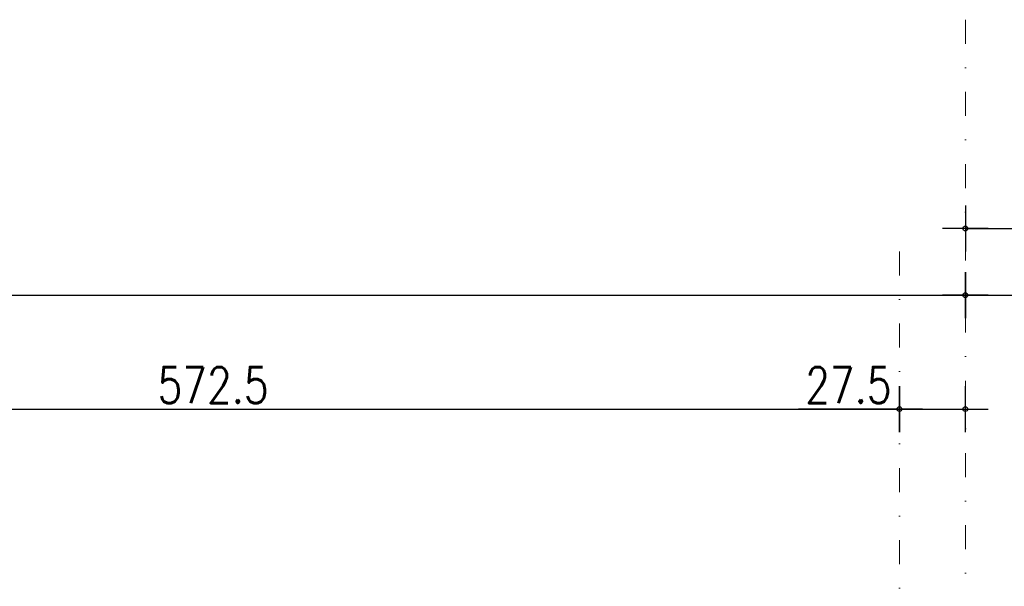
# Model space of a CAD drawing. Header units: millimetres. Extents: x 22865 to 60762, y -18816 to 15611.
# Tile 334 of 517: x 35711 to 36122, y 8936 to 9173. Entities that reach past the tile are written whole.
import ezdxf

# ---------------------------------------------------------------- set-up
doc = ezdxf.new("R2010")
doc.units = ezdxf.units.MM
doc.linetypes.add('1_12', pattern=[3, 1, -1, 0, -1])
doc.layers.add('OSIE SCIAN', color=151, linetype='Continuous', lineweight=18, plot=False)
doc.layers.add('WYMIARY', color=6, linetype='Continuous')
doc.styles.add('1-100', font='simplex.shx', dxfattribs={"width": 0.8, "height": 15})
doc.dimstyles.new('1-100', dxfattribs={"dimscale": 0.5, "dimtxt": 100, "dimasz": 1, "dimexe": 0.18, "dimexo": 0.0625, "dimgap": 5, "dimtad": 1, "dimdec": 1, "dimzin": 0, "dimdsep": 46, "dimtxsty": '1-100', "dimblk1": 'K', "dimblk2": 'K', "dimsah": 1, "dimcen": 0.09, "dimse1": 1, "dimse2": 1, "dimadec": 0, "dimazin": 0, "dimtfac": 1, "dimtdec": 1, "dimtofl": 0, "dimtmove": 0, "dimatfit": 3, "dimldrblk": 'K', "dimfxl": 0, "dimtolj": 1, "dimtzin": 0, "dimarcsym": 0})

# ---------------------------------------------------------------- blocks, each defined once
blk = doc.blocks.new('K')
for p, q in [((0, -19.11), (0, 19.11)), ((-19.11, 0), (19.11, 0))]:
    blk.add_line(p, q)
blk.add_circle((0, 0), 2.02)
blk = doc.blocks.new('*D379')
at = {"layer": 'WYMIARY', "color": 0, "lineweight": -2}
blk.add_line((34905.97, 9057.68), (36104.97, 9057.68), dxfattribs=at)
at = {"layer": 'WYMIARY', "color": 0, "linetype": 'ByBlock', "lineweight": -2, "xscale": 0.5, "yscale": 0.5, "zscale": 0.5, "rotation": 180}
blk.add_blockref('K', (34905.47, 9057.68), dxfattribs=at)
at = {"layer": 'WYMIARY', "color": 0, "linetype": 'ByBlock', "lineweight": -2, "xscale": 0.5, "yscale": 0.5, "zscale": 0.5}
blk.add_blockref('K', (36105.47, 9057.68), dxfattribs=at)
at = {"layer": 'WYMIARY', "color": 0, "insert": (35505.47, 9067.68), "char_height": 15, "attachment_point": 5, "style": '1-100'}
blk.add_mtext('\\A1;1200.0', dxfattribs=at)
blk = doc.blocks.new('*D382')
at = {"layer": 'WYMIARY', "color": 0, "lineweight": -2}
blk.add_line((35505.97, 9010.23), (36077.47, 9010.23), dxfattribs=at)
at = {"layer": 'WYMIARY', "color": 0, "linetype": 'ByBlock', "lineweight": -2, "xscale": 0.5, "yscale": 0.5, "zscale": 0.5, "rotation": 180}
blk.add_blockref('K', (35505.47, 9010.23), dxfattribs=at)
at = {"layer": 'WYMIARY', "color": 0, "linetype": 'ByBlock', "lineweight": -2, "xscale": 0.5, "yscale": 0.5, "zscale": 0.5}
blk.add_blockref('K', (36077.97, 9010.23), dxfattribs=at)
at = {"layer": 'WYMIARY', "color": 0, "insert": (35791.72, 9020.23), "char_height": 15, "attachment_point": 5, "style": '1-100'}
blk.add_mtext('\\A1;572.5', dxfattribs=at)
blk = doc.blocks.new('*D383')
at = {"layer": 'WYMIARY', "color": 0, "lineweight": -2}
for p, q in [((36077.97, 9010.23), (36035.9, 9010.23)), ((36078.47, 9010.23), (36104.97, 9010.23))]:
    blk.add_line(p, q, dxfattribs=at)
at = {"layer": 'WYMIARY', "color": 0, "linetype": 'ByBlock', "lineweight": -2, "xscale": 0.5, "yscale": 0.5, "zscale": 0.5, "rotation": 180}
blk.add_blockref('K', (36077.97, 9010.23), dxfattribs=at)
at = {"layer": 'WYMIARY', "color": 0, "linetype": 'ByBlock', "lineweight": -2, "xscale": 0.5, "yscale": 0.5, "zscale": 0.5}
blk.add_blockref('K', (36105.47, 9010.23), dxfattribs=at)
at = {"layer": 'WYMIARY', "color": 0, "insert": (36056.68, 9020.23), "char_height": 15, "attachment_point": 5, "style": '1-100'}
blk.add_mtext('\\A1;27.5', dxfattribs=at)
blk = doc.blocks.new('*D384')
at = {"layer": 'WYMIARY', "color": 0, "lineweight": -2}
for p, q in [((36105.97, 9085.5), (36132.47, 9085.5)), ((36132.97, 9085.5), (36175.04, 9085.5))]:
    blk.add_line(p, q, dxfattribs=at)
at = {"layer": 'WYMIARY', "color": 0, "linetype": 'ByBlock', "lineweight": -2, "xscale": 0.5, "yscale": 0.5, "zscale": 0.5, "rotation": 180}
blk.add_blockref('K', (36105.47, 9085.5), dxfattribs=at)
at = {"layer": 'WYMIARY', "color": 0, "linetype": 'ByBlock', "lineweight": -2, "xscale": 0.5, "yscale": 0.5, "zscale": 0.5}
blk.add_blockref('K', (36132.97, 9085.5), dxfattribs=at)
at = {"layer": 'WYMIARY', "color": 0, "insert": (36154.25, 9095.5), "char_height": 15, "attachment_point": 5, "style": '1-100'}
blk.add_mtext('\\A1;27.5', dxfattribs=at)
blk = doc.blocks.new('*D391')
at = {"layer": 'WYMIARY', "color": 0, "lineweight": -2}
blk.add_line((36105.97, 9057.68), (38422.47, 9057.68), dxfattribs=at)
at = {"layer": 'WYMIARY', "color": 0, "linetype": 'ByBlock', "lineweight": -2, "xscale": 0.5, "yscale": 0.5, "zscale": 0.5, "rotation": 180}
blk.add_blockref('K', (36105.47, 9057.68), dxfattribs=at)
at = {"layer": 'WYMIARY', "color": 0, "linetype": 'ByBlock', "lineweight": -2, "xscale": 0.5, "yscale": 0.5, "zscale": 0.5}
blk.add_blockref('K', (38422.97, 9057.68), dxfattribs=at)
at = {"layer": 'WYMIARY', "color": 0, "insert": (37264.22, 9067.68), "char_height": 15, "attachment_point": 5, "style": '1-100'}
blk.add_mtext('\\A1;2317.5', dxfattribs=at)

msp = doc.modelspace()

# ---------------------------------------------------------------- linework, layer by layer
at = {"layer": 'OSIE SCIAN', "linetype": '1_12', "lineweight": 15, "ltscale": 10}
msp.add_line((36105.47, 9172.51), (36105.47, 7833.86), dxfattribs=at)
at = {"layer": 'OSIE SCIAN', "color": 0, "linetype": '1_12', "lineweight": 15, "ltscale": 10}
msp.add_line((36077.97, 9075.94), (36077.97, 7883.86), dxfattribs=at)

# ---------------------------------------------------------------- dimensions: what is measured, and where the dimension line sits
at = {"layer": 'WYMIARY'}
for base, p1, p2, picture, middle in [((36132.97, 9085.5), (36105.47, 8865.32), (36132.97, 8865.32), '*D384', (36154.25, 9095.5)), ((36105.47, 9057.68), (34905.47, 9056.3), (36105.47, 9056.3), '*D379', (35505.47, 9067.68)), ((38422.97, 9057.68), (36105.47, 9067.24), (38422.97, 9067.24), '*D391', (37264.22, 9067.68)), ((36077.97, 9010.23), (35505.47, 9000.67), (36077.97, 9000.67), '*D382', (35791.72, 9020.23))]:
    dim = msp.add_linear_dim(base=base, p1=p1, p2=p2, dimstyle='1-100', dxfattribs=at)
    dim.commit()
    dim.dimension.update_dxf_attribs({"geometry": picture, "text_midpoint": middle})
dim = msp.add_linear_dim(base=(36105.47, 9010.23), p1=(36077.97, 9000.67), p2=(36105.47, 8956.3), dimstyle='1-100', dxfattribs=at)
dim.commit()
dim.dimension.update_dxf_attribs({"geometry": '*D383', "text_midpoint": (36056.68, 9010.23), "dimtype": 160})

doc.saveas('drawing.dxf')
